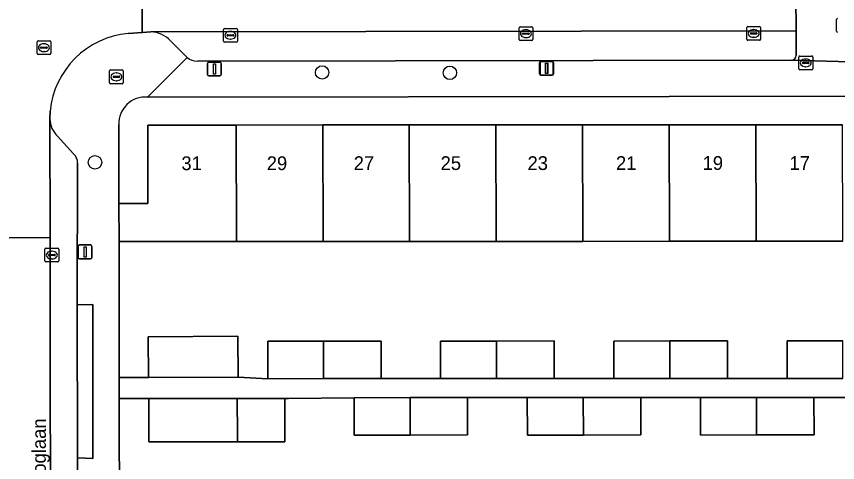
# Model space of a CAD drawing. Extents: x 160732 to 162107, y 387428 to 388479.
# Drawn here: x 161158.5 to 161218.2, y 388207.3 to 388239.7 of the extents above; entities that cross this region are included whole.
import ezdxf

# ---------------------------------------------------------------- set-up
doc = ezdxf.new("R2010")
doc.units = 0
for name, color, linetype in [('IMGEO_Boom', 7, 'Continuous'), ('IMGEO_Brandkraan', 7, 'Continuous'), ('IMGEO_Erf', 7, 'Continuous'), ('IMGEO_Kolk', 7, 'Continuous'), ('IMGEO_Lichtmast', 7, 'Continuous'), ('IMGEO_Openbare_ruimte_label', 7, 'Continuous'), ('IMGEO_Pand', 7, 'Continuous'), ('IMGEO_Pand_nummerreeks', 7, 'Continuous'), ('IMGEO_Parkeervlak_open', 7, 'Continuous'), ('IMGEO_Rijbaan_lokaal_open', 7, 'Continuous'), ('IMGEO_Rioolput', 7, 'Continuous'), ('IMGEO_Voetpad_open', 7, 'Continuous')]:
    doc.layers.add(name, color=color, linetype=linetype)

msp = doc.modelspace()

# ---------------------------------------------------------------- linework, layer by layer
at = {"layer": 'IMGEO_Boom'}
for centre in [(161180.723, 388235.635), (161190.018, 388235.607), (161164.198, 388229.102)]:
    msp.add_circle(centre, 0.489, dxfattribs=at)
at = {"layer": 'IMGEO_Brandkraan'}
for p, q in [((161165.257, 388234.891), (161165.257, 388235.743)), ((161165.332, 388235.817), (161166.184, 388235.817)), ((161165.516, 388235.311), (161165.516, 388235.323)), ((161165.954, 388235.274), (161165.556, 388235.274)), ((161165.559, 388235.36), (161165.957, 388235.36)), ((161165.745, 388235.597), (161165.77, 388235.597)), ((161166, 388235.323), (161166, 388235.311)), ((161166.258, 388235.743), (161166.258, 388234.891)), ((161166.184, 388234.817), (161165.332, 388234.817)), ((161165.768, 388235.037), (161165.743, 388235.037))]:
    msp.add_line(p, q, dxfattribs=at)
for points in [[(161165.257, 388234.891), (161165.257, 388235.743)], [(161165.332, 388235.817), (161166.184, 388235.817)], [(161166.258, 388235.743), (161166.258, 388234.891)], [(161166.184, 388234.817), (161165.332, 388234.817)]]:
    msp.add_lwpolyline(points, dxfattribs=at)
for centre, radius, start, end in [((161165.334, 388235.741), 0.0765, 91.55205, 178.44795), ((161165.334, 388235.741), 0.0765, 91.55205, 178.44795), ((161165.556, 388235.32), 0.0403, 85.87752, 175.75265), ((161165.553, 388235.31), 0.0366, 178.93798, 274.71019), ((161165.957, 388235.317), 0.043, 264.86636, 352.45326), ((161165.961, 388235.322), 0.0386, 1.73085, 96.63898), ((161166.182, 388235.741), 0.0765, 1.55205, 88.44795), ((161166.182, 388235.741), 0.0765, 1.55205, 88.44795), ((161165.334, 388234.893), 0.0765, 181.55205, 268.44795), ((161165.334, 388234.893), 0.0765, 181.55205, 268.44795), ((161166.182, 388234.893), 0.0765, 271.55205, 358.44795), ((161166.182, 388234.893), 0.0765, 271.55205, 358.44795)]:
    msp.add_arc(centre, radius, start, end, dxfattribs=at)
for centre, major_axis, ratio, start_param, end_param in [((161165.744, 388235.317), (-0.387, 0.002), 0.722429, 4.712389, 7.853982), ((161165.769, 388235.317), (-0.39, 0.002), 0.717154, 1.570796, 4.712389)]:
    msp.add_ellipse(centre, major_axis=major_axis, ratio=ratio, start_param=start_param, end_param=end_param, dxfattribs=at)
at = {"layer": 'IMGEO_Erf'}
for points in [[(161243.914, 388233.947), (161168.029, 388233.843)], [(161165.931, 388231.843), (161165.942, 388226.121), (161168.038, 388226.122), (161168.035, 388231.813), (161174.481, 388231.816), (161180.777, 388231.819), (161187.063, 388231.821), (161193.359, 388231.824), (161199.665, 388231.827), (161205.971, 388231.829), (161212.277, 388231.832), (161218.583, 388231.835)], [(161218.598, 388223.366), (161212.293, 388223.363), (161205.992, 388223.36), (161199.689, 388223.357), (161193.382, 388223.354), (161187.087, 388223.352), (161180.802, 388223.349), (161174.504, 388223.346), (161168.039, 388223.343), (161165.947, 388223.342), (161165.966, 388213.451), (161168.083, 388213.455), (161168.066, 388216.424), (161174.595, 388216.462), (161174.612, 388213.493), (161176.766, 388213.376), (161176.762, 388216.1), (161180.823, 388216.107), (161185.014, 388216.114), (161185.019, 388213.39), (161189.346, 388213.381), (161189.342, 388216.105), (161193.402, 388216.112), (161197.594, 388216.119), (161197.599, 388213.395), (161201.956, 388213.387), (161201.952, 388216.111), (161206.01, 388216.118), (161210.204, 388216.125), (161210.209, 388213.401), (161214.562, 388213.393), (161214.558, 388216.117), (161218.611, 388216.124)], [(161220.854, 388212.01), (161216.505, 388212.019), (161216.51, 388209.295), (161212.32, 388209.288), (161208.257, 388209.281), (161208.253, 388212.005), (161203.901, 388212.013), (161203.906, 388209.289), (161199.729, 388209.282), (161195.653, 388209.275), (161195.649, 388211.999), (161191.299, 388212.008), (161191.304, 388209.284), (161187.127, 388209.277), (161183.051, 388209.27), (161183.047, 388211.994), (161178.286, 388211.936), (161178.005, 388211.936), (161178.005, 388208.784), (161174.57, 388208.784), (161168.108, 388208.784), (161168.108, 388211.935), (161165.969, 388211.931), (161166.003, 388193.643)]]:
    msp.add_lwpolyline(points, dxfattribs=at)
msp.add_arc((161167.86, 388231.919), 1.931, 84.99118, 182.26899, dxfattribs=at)
at = {"layer": 'IMGEO_Kolk'}
for p, q in [((161195.05, 388238.029), (161195.05, 388238.881)), ((161195.125, 388238.955), (161195.977, 388238.955)), ((161196.051, 388238.881), (161196.051, 388238.029)), ((161211.619, 388238.046), (161211.619, 388238.898)), ((161211.694, 388238.972), (161212.546, 388238.972)), ((161212.62, 388238.898), (161212.62, 388238.046)), ((161173.554, 388237.913), (161173.554, 388238.765)), ((161173.629, 388238.839), (161174.481, 388238.839)), ((161173.813, 388238.333), (161173.813, 388238.345)), ((161174.251, 388238.296), (161173.853, 388238.296)), ((161173.856, 388238.382), (161174.254, 388238.382)), ((161174.042, 388238.619), (161174.067, 388238.619)), ((161174.297, 388238.345), (161174.297, 388238.333)), ((161174.555, 388238.765), (161174.555, 388237.913)), ((161195.309, 388238.449), (161195.309, 388238.461)), ((161195.747, 388238.412), (161195.349, 388238.412)), ((161195.352, 388238.498), (161195.75, 388238.498)), ((161195.538, 388238.735), (161195.563, 388238.735)), ((161195.793, 388238.461), (161195.793, 388238.449)), ((161211.878, 388238.466), (161211.878, 388238.478)), ((161212.316, 388238.429), (161211.918, 388238.429)), ((161211.921, 388238.515), (161212.319, 388238.515)), ((161212.107, 388238.752), (161212.132, 388238.752)), ((161212.362, 388238.478), (161212.362, 388238.466)), ((161174.481, 388237.839), (161173.629, 388237.839)), ((161174.065, 388238.059), (161174.04, 388238.059)), ((161195.977, 388237.955), (161195.125, 388237.955)), ((161195.561, 388238.175), (161195.536, 388238.175)), ((161212.546, 388237.972), (161211.694, 388237.972)), ((161212.13, 388238.192), (161212.105, 388238.192)), ((161160.558, 388221.937), (161160.558, 388222.789)), ((161160.633, 388222.863), (161161.485, 388222.863)), ((161161.559, 388222.789), (161161.559, 388221.937)), ((161160.817, 388222.357), (161160.817, 388222.369)), ((161161.255, 388222.32), (161160.857, 388222.32)), ((161160.86, 388222.406), (161161.258, 388222.406)), ((161161.046, 388222.643), (161161.071, 388222.643)), ((161161.301, 388222.369), (161161.301, 388222.357)), ((161161.485, 388221.863), (161160.633, 388221.863)), ((161161.069, 388222.083), (161161.044, 388222.083))]:
    msp.add_line(p, q, dxfattribs=at)
for points in [[(161195.05, 388238.029), (161195.05, 388238.881)], [(161195.125, 388238.955), (161195.977, 388238.955)], [(161196.051, 388238.881), (161196.051, 388238.029)], [(161211.619, 388238.046), (161211.619, 388238.898)], [(161211.694, 388238.972), (161212.546, 388238.972)], [(161212.62, 388238.898), (161212.62, 388238.046)], [(161173.554, 388237.913), (161173.554, 388238.765)], [(161173.629, 388238.839), (161174.481, 388238.839)], [(161174.555, 388238.765), (161174.555, 388237.913)], [(161174.481, 388237.839), (161173.629, 388237.839)], [(161195.977, 388237.955), (161195.125, 388237.955)], [(161212.546, 388237.972), (161211.694, 388237.972)], [(161160.558, 388221.937), (161160.558, 388222.789)], [(161160.633, 388222.863), (161161.485, 388222.863)], [(161161.559, 388222.789), (161161.559, 388221.937)], [(161161.485, 388221.863), (161160.633, 388221.863)]]:
    msp.add_lwpolyline(points, dxfattribs=at)
for centre, radius, start, end in [((161195.127, 388238.879), 0.0765, 91.55205, 178.44795), ((161195.127, 388238.879), 0.0765, 91.55205, 178.44795), ((161195.975, 388238.879), 0.0765, 1.55205, 88.44795), ((161195.975, 388238.879), 0.0765, 1.55205, 88.44795), ((161211.696, 388238.896), 0.0765, 91.55205, 178.44795), ((161211.696, 388238.896), 0.0765, 91.55205, 178.44795), ((161212.544, 388238.896), 0.0765, 1.55205, 88.44795), ((161212.544, 388238.896), 0.0765, 1.55205, 88.44795), ((161173.631, 388238.763), 0.0765, 91.55205, 178.44795), ((161173.631, 388238.763), 0.0765, 91.55205, 178.44795), ((161173.853, 388238.342), 0.0403, 85.87752, 175.75265), ((161173.85, 388238.332), 0.0366, 178.93798, 274.71019), ((161174.254, 388238.339), 0.043, 264.86636, 352.45326), ((161174.258, 388238.344), 0.0386, 1.73085, 96.63898), ((161174.479, 388238.763), 0.0765, 1.55205, 88.44795), ((161174.479, 388238.763), 0.0765, 1.55205, 88.44795), ((161195.349, 388238.458), 0.0403, 85.87752, 175.75265), ((161195.346, 388238.448), 0.0366, 178.93798, 274.71019), ((161195.75, 388238.455), 0.043, 264.86636, 352.45326), ((161195.754, 388238.46), 0.0386, 1.73085, 96.63898), ((161211.918, 388238.475), 0.0403, 85.87752, 175.75265), ((161211.915, 388238.465), 0.0366, 178.93798, 274.71019), ((161212.319, 388238.472), 0.043, 264.86636, 352.45326), ((161212.323, 388238.477), 0.0386, 1.73085, 96.63898), ((161173.631, 388237.915), 0.0765, 181.55205, 268.44795), ((161173.631, 388237.915), 0.0765, 181.55205, 268.44795), ((161174.479, 388237.915), 0.0765, 271.55205, 358.44795), ((161174.479, 388237.915), 0.0765, 271.55205, 358.44795), ((161195.127, 388238.031), 0.0765, 181.55205, 268.44795), ((161195.127, 388238.031), 0.0765, 181.55205, 268.44795), ((161195.975, 388238.031), 0.0765, 271.55205, 358.44795), ((161195.975, 388238.031), 0.0765, 271.55205, 358.44795), ((161211.696, 388238.048), 0.0765, 181.55205, 268.44795), ((161211.696, 388238.048), 0.0765, 181.55205, 268.44795), ((161212.544, 388238.048), 0.0765, 271.55205, 358.44795), ((161212.544, 388238.048), 0.0765, 271.55205, 358.44795), ((161160.635, 388222.787), 0.0765, 91.55205, 178.44795), ((161160.635, 388222.787), 0.0765, 91.55205, 178.44795), ((161161.483, 388222.787), 0.0765, 1.55205, 88.44795), ((161161.483, 388222.787), 0.0765, 1.55205, 88.44795), ((161160.857, 388222.366), 0.0403, 85.87752, 175.75265), ((161160.854, 388222.356), 0.0366, 178.93798, 274.71019), ((161161.258, 388222.363), 0.043, 264.86636, 352.45326), ((161161.262, 388222.368), 0.0386, 1.73085, 96.63898), ((161160.635, 388221.939), 0.0765, 181.55205, 268.44795), ((161160.635, 388221.939), 0.0765, 181.55205, 268.44795), ((161161.483, 388221.939), 0.0765, 271.55205, 358.44795), ((161161.483, 388221.939), 0.0765, 271.55205, 358.44795)]:
    msp.add_arc(centre, radius, start, end, dxfattribs=at)
for centre, major_axis, ratio, start_param, end_param in [((161174.041, 388238.339), (-0.387, 0.002), 0.722429, 4.712389, 7.853982), ((161174.066, 388238.339), (-0.39, 0.002), 0.717154, 1.570796, 4.712389), ((161195.537, 388238.455), (-0.387, 0.002), 0.722429, 4.712389, 7.853982), ((161195.562, 388238.455), (-0.39, 0.002), 0.717154, 1.570796, 4.712389), ((161212.106, 388238.472), (-0.387, 0.002), 0.722429, 4.712389, 7.853982), ((161212.131, 388238.472), (-0.39, 0.002), 0.717154, 1.570796, 4.712389), ((161161.045, 388222.363), (-0.387, 0.002), 0.722429, 4.712389, 7.853982), ((161161.07, 388222.363), (-0.39, 0.002), 0.717154, 1.570796, 4.712389)]:
    msp.add_ellipse(centre, major_axis=major_axis, ratio=ratio, start_param=start_param, end_param=end_param, dxfattribs=at)
at = {"layer": 'IMGEO_Lichtmast'}
for p, q in [((161172.389, 388235.492), (161172.389, 388236.292)), ((161172.389, 388236.292), (161172.389, 388235.492)), ((161172.489, 388236.392), (161173.279, 388236.392)), ((161173.279, 388236.392), (161172.489, 388236.392)), ((161173.379, 388236.292), (161173.379, 388235.492)), ((161173.379, 388235.492), (161173.379, 388236.292)), ((161196.542, 388235.546), (161196.542, 388236.346)), ((161196.542, 388236.346), (161196.542, 388235.546)), ((161196.578, 388235.531), (161196.578, 388236.331)), ((161196.578, 388236.331), (161196.578, 388235.531)), ((161196.642, 388236.446), (161197.432, 388236.446)), ((161197.432, 388236.446), (161196.642, 388236.446)), ((161196.678, 388236.431), (161197.468, 388236.431)), ((161197.468, 388236.431), (161196.678, 388236.431)), ((161197.532, 388236.346), (161197.532, 388235.546)), ((161197.532, 388235.546), (161197.532, 388236.346)), ((161197.568, 388236.331), (161197.568, 388235.531)), ((161197.568, 388235.531), (161197.568, 388236.331)), ((161173.279, 388235.392), (161172.489, 388235.392)), ((161172.489, 388235.392), (161173.279, 388235.392)), ((161197.432, 388235.446), (161196.642, 388235.446)), ((161196.642, 388235.446), (161197.432, 388235.446)), ((161197.468, 388235.431), (161196.678, 388235.431)), ((161196.678, 388235.431), (161197.468, 388235.431)), ((161162.98, 388222.194), (161162.98, 388222.994)), ((161162.98, 388222.994), (161162.98, 388222.194)), ((161163.08, 388223.094), (161163.87, 388223.094)), ((161163.87, 388223.094), (161163.08, 388223.094)), ((161163.97, 388222.994), (161163.97, 388222.194)), ((161163.97, 388222.194), (161163.97, 388222.994)), ((161163.87, 388222.094), (161163.08, 388222.094)), ((161163.08, 388222.094), (161163.87, 388222.094))]:
    msp.add_line(p, q, dxfattribs=at)
for points in [[(161172.809, 388236.267), (161172.959, 388236.267), (161172.959, 388235.517), (161172.809, 388235.517), (161172.809, 388236.267)], [(161196.962, 388236.321), (161197.112, 388236.321), (161197.112, 388235.571), (161196.962, 388235.571), (161196.962, 388236.321)], [(161196.998, 388236.306), (161197.148, 388236.306), (161197.148, 388235.556), (161196.998, 388235.556), (161196.998, 388236.306)], [(161163.4, 388222.969), (161163.55, 388222.969), (161163.55, 388222.219), (161163.4, 388222.219), (161163.4, 388222.969)]]:
    msp.add_lwpolyline(points, dxfattribs=at)
for centre, start, end in [((161172.489, 388236.292), 90, 180), ((161172.489, 388236.292), 90, 180), ((161173.279, 388236.292), 0, 90), ((161173.279, 388236.292), 360, 90), ((161196.642, 388236.346), 90, 180), ((161196.642, 388236.346), 90, 180), ((161196.678, 388236.331), 90, 180), ((161196.678, 388236.331), 90, 180), ((161197.432, 388236.346), 0, 90), ((161197.432, 388236.346), 360, 90), ((161197.468, 388236.331), 0, 90), ((161197.468, 388236.331), 360, 90), ((161172.489, 388235.492), 180, 270), ((161172.489, 388235.492), 180, 270), ((161173.279, 388235.492), 270, 0), ((161173.279, 388235.492), 270, 0), ((161196.642, 388235.546), 180, 270), ((161196.642, 388235.546), 180, 270), ((161196.678, 388235.531), 180, 270), ((161196.678, 388235.531), 180, 270), ((161197.432, 388235.546), 270, 0), ((161197.432, 388235.546), 270, 0), ((161197.468, 388235.531), 270, 0), ((161197.468, 388235.531), 270, 0), ((161163.08, 388222.994), 90, 180), ((161163.08, 388222.994), 90, 180), ((161163.87, 388222.994), 0, 90), ((161163.87, 388222.994), 360, 90), ((161163.08, 388222.194), 180, 270), ((161163.08, 388222.194), 180, 270), ((161163.87, 388222.194), 270, 0), ((161163.87, 388222.194), 270, 0)]:
    msp.add_arc(centre, 0.1, start, end, dxfattribs=at)
at = {"layer": 'IMGEO_Pand'}
for points in [[(161174.481, 388231.816), (161168.035, 388231.813), (161168.038, 388226.122), (161165.942, 388226.121), (161165.947, 388223.342), (161168.039, 388223.343), (161174.504, 388223.346)], [(161174.504, 388223.346), (161180.802, 388223.349), (161180.777, 388231.819), (161174.481, 388231.816)], [(161187.063, 388231.821), (161180.777, 388231.819), (161180.802, 388223.349), (161187.087, 388223.352)], [(161193.359, 388231.824), (161187.063, 388231.821), (161187.087, 388223.352), (161193.382, 388223.354)], [(161199.665, 388231.827), (161193.359, 388231.824), (161193.382, 388223.354), (161199.689, 388223.357)], [(161199.689, 388223.357), (161205.992, 388223.36), (161205.971, 388231.829), (161199.665, 388231.827)], [(161212.277, 388231.832), (161205.971, 388231.829), (161205.992, 388223.36), (161212.293, 388223.363)], [(161218.583, 388231.835), (161212.277, 388231.832), (161212.293, 388223.363), (161218.598, 388223.366)], [(161174.612, 388213.493), (161174.595, 388216.462), (161168.066, 388216.424), (161168.083, 388213.455)], [(161176.762, 388216.1), (161176.766, 388213.376), (161180.831, 388213.383), (161180.823, 388216.107)], [(161185.019, 388213.39), (161185.014, 388216.114), (161180.823, 388216.107), (161180.831, 388213.383)], [(161189.342, 388216.105), (161189.346, 388213.381), (161193.409, 388213.388), (161193.402, 388216.112)], [(161197.599, 388213.395), (161197.594, 388216.119), (161193.402, 388216.112), (161193.409, 388213.388)], [(161201.952, 388216.111), (161201.956, 388213.387), (161206.017, 388213.394), (161206.01, 388216.118)], [(161210.209, 388213.401), (161210.204, 388216.125), (161206.01, 388216.118), (161206.017, 388213.394)], [(161214.558, 388216.117), (161214.562, 388213.393), (161218.616, 388213.4), (161218.611, 388216.124)], [(161183.047, 388211.994), (161183.051, 388209.27), (161187.127, 388209.277), (161187.119, 388212.001)], [(161191.304, 388209.284), (161191.299, 388212.008), (161187.119, 388212.001), (161187.127, 388209.277)], [(161195.649, 388211.999), (161195.653, 388209.275), (161199.729, 388209.282), (161199.721, 388212.006)], [(161203.906, 388209.289), (161203.901, 388212.013), (161199.721, 388212.006), (161199.729, 388209.282)], [(161208.253, 388212.005), (161208.257, 388209.281), (161212.32, 388209.288), (161212.314, 388212.012)], [(161216.51, 388209.295), (161216.505, 388212.019), (161212.314, 388212.012), (161212.32, 388209.288)], [(161174.536, 388211.936), (161168.108, 388211.935), (161168.108, 388208.784), (161174.57, 388208.784), (161174.57, 388209.299)], [(161178.005, 388211.936), (161174.536, 388211.936), (161174.57, 388209.299), (161174.57, 388208.784), (161178.005, 388208.784)]]:
    msp.add_lwpolyline(points, close=True, dxfattribs=at)
at = {"layer": 'IMGEO_Parkeervlak_open'}
for points in [[(161215.218, 388238.652), (161168.262, 388238.58)], [(161215.222, 388236.87), (161215.218, 388238.652)], [(161169.704, 388237.924), (161170.91, 388236.732)], [(161171.645, 388236.464), (161214.856, 388236.533)], [(161160.916, 388232.24), (161160.943, 388223.645), (161160.967, 388195.059)], [(161162.641, 388229.728), (161161.472, 388231.005)], [(161163.006, 388197.572), (161162.924, 388207.611), (161162.914, 388218.739), (161162.925, 388229.034)]]:
    msp.add_lwpolyline(points, dxfattribs=at)
for centre, radius, start, end in [((161168.217, 388236.568), 2.012, 42.35699, 88.71919), ((161171.583, 388237.435), 0.973, 226.25878, 273.67489), ((161214.86, 388236.896), 0.363, 269.34738, 355.92819), ((161162.671, 388232.287), 1.756, 181.55003, 226.92475), ((161162.08, 388229.093), 0.847, 355.9931, 48.51781)]:
    msp.add_arc(centre, radius, start, end, dxfattribs=at)
at = {"layer": 'IMGEO_Rijbaan_lokaal_open'}
msp.add_lwpolyline([(161167.636, 388243.518), (161167.643, 388238.55), (161168.262, 388238.58), (161215.218, 388238.652), (161215.171, 388243.69), (161169.177, 388243.522)], close=True, dxfattribs=at)
for points in [[(161166.605, 388238.478), (161167.643, 388238.55), (161167.636, 388243.518), (161166.56, 388243.577)], [(161155.942, 388223.612), (161160.943, 388223.645), (161160.916, 388232.24), (161160.932, 388232.831)], [(161160.946, 388193.594), (161160.967, 388195.059), (161160.943, 388223.645), (161155.942, 388223.612), (161156.12, 388166.254), (161156.114, 388161.291), (161156.023, 388141.534), (161161.118, 388141.556), (161160.945, 388175.907)]]:
    msp.add_lwpolyline(points, dxfattribs=at)
msp.add_arc((161167.203, 388232.204), 6.302, 95.44279, 174.29402, dxfattribs=at)
at = {"layer": 'IMGEO_Rioolput'}
for p, q in [((161218.148, 388238.636), (161218.148, 388239.488)), ((161159.983, 388237.012), (161159.983, 388237.864)), ((161160.058, 388237.938), (161160.91, 388237.938)), ((161160.471, 388237.718), (161160.496, 388237.718)), ((161160.984, 388237.864), (161160.984, 388237.012)), ((161160.242, 388237.432), (161160.242, 388237.444)), ((161160.68, 388237.395), (161160.282, 388237.395)), ((161160.285, 388237.481), (161160.683, 388237.481)), ((161160.494, 388237.158), (161160.469, 388237.158)), ((161160.726, 388237.444), (161160.726, 388237.432)), ((161160.91, 388236.938), (161160.058, 388236.938)), ((161215.41, 388235.904), (161215.41, 388236.756)), ((161215.485, 388236.83), (161216.337, 388236.83)), ((161215.898, 388236.61), (161215.923, 388236.61)), ((161216.411, 388236.756), (161216.411, 388235.904)), ((161215.669, 388236.324), (161215.669, 388236.336)), ((161216.107, 388236.287), (161215.709, 388236.287)), ((161215.712, 388236.373), (161216.11, 388236.373)), ((161215.921, 388236.05), (161215.896, 388236.05)), ((161216.153, 388236.336), (161216.153, 388236.324)), ((161216.337, 388235.83), (161215.485, 388235.83))]:
    msp.add_line(p, q, dxfattribs=at)
for points in [[(161218.148, 388238.636), (161218.148, 388239.488)], [(161159.983, 388237.012), (161159.983, 388237.864)], [(161160.058, 388237.938), (161160.91, 388237.938)], [(161160.984, 388237.864), (161160.984, 388237.012)], [(161160.91, 388236.938), (161160.058, 388236.938)], [(161215.41, 388235.904), (161215.41, 388236.756)], [(161215.485, 388236.83), (161216.337, 388236.83)], [(161216.411, 388236.756), (161216.411, 388235.904)], [(161216.337, 388235.83), (161215.485, 388235.83)]]:
    msp.add_lwpolyline(points, dxfattribs=at)
for centre, radius, start, end in [((161218.225, 388239.486), 0.0765, 91.55205, 178.44795), ((161218.225, 388239.486), 0.0765, 91.55205, 178.44795), ((161218.225, 388238.638), 0.0765, 181.55205, 268.44795), ((161218.225, 388238.638), 0.0765, 181.55205, 268.44795), ((161160.06, 388237.862), 0.0765, 91.55205, 178.44795), ((161160.06, 388237.862), 0.0765, 91.55205, 178.44795), ((161160.908, 388237.862), 0.0765, 1.55205, 88.44795), ((161160.908, 388237.862), 0.0765, 1.55205, 88.44795), ((161160.282, 388237.441), 0.0403, 85.87752, 175.75265), ((161160.279, 388237.431), 0.0366, 178.93798, 274.71019), ((161160.683, 388237.438), 0.043, 264.86636, 352.45326), ((161160.687, 388237.443), 0.0386, 1.73085, 96.63898), ((161160.06, 388237.014), 0.0765, 181.55205, 268.44795), ((161160.06, 388237.014), 0.0765, 181.55205, 268.44795), ((161160.908, 388237.014), 0.0765, 271.55205, 358.44795), ((161160.908, 388237.014), 0.0765, 271.55205, 358.44795), ((161215.487, 388236.754), 0.0765, 91.55205, 178.44795), ((161215.487, 388236.754), 0.0765, 91.55205, 178.44795), ((161216.335, 388236.754), 0.0765, 1.55205, 88.44795), ((161216.335, 388236.754), 0.0765, 1.55205, 88.44795), ((161215.487, 388235.906), 0.0765, 181.55205, 268.44795), ((161215.487, 388235.906), 0.0765, 181.55205, 268.44795), ((161215.709, 388236.333), 0.0403, 85.87752, 175.75265), ((161215.706, 388236.323), 0.0366, 178.93798, 274.71019), ((161216.11, 388236.33), 0.043, 264.86636, 352.45326), ((161216.114, 388236.335), 0.0386, 1.73085, 96.63898), ((161216.335, 388235.906), 0.0765, 271.55205, 358.44795), ((161216.335, 388235.906), 0.0765, 271.55205, 358.44795)]:
    msp.add_arc(centre, radius, start, end, dxfattribs=at)
for centre, major_axis, ratio, start_param, end_param in [((161160.47, 388237.438), (-0.387, 0.002), 0.722429, 4.712389, 7.853982), ((161160.495, 388237.438), (-0.39, 0.002), 0.717154, 1.570796, 4.712389), ((161215.897, 388236.33), (-0.387, 0.002), 0.722429, 4.712389, 7.853982), ((161215.922, 388236.33), (-0.39, 0.002), 0.717154, 1.570796, 4.712389)]:
    msp.add_ellipse(centre, major_axis=major_axis, ratio=ratio, start_param=start_param, end_param=end_param, dxfattribs=at)
at = {"layer": 'IMGEO_Voetpad_open'}
for points in [[(161170.91, 388236.732), (161168.029, 388233.843), (161243.914, 388233.947), (161248.844, 388233.81), (161248.664, 388256.463)], [(161215.903, 388251.707), (161215.117, 388247.997), (161215.171, 388243.69), (161215.218, 388238.652), (161215.222, 388236.87)], [(161168.262, 388238.58), (161167.643, 388238.55), (161166.605, 388238.478)], [(161168.029, 388233.843), (161170.91, 388236.732), (161169.704, 388237.924)], [(161243.568, 388236.428), (161237.343, 388236.406), (161236.636, 388236.404), (161221.86, 388236.351), (161221.695, 388236.335), (161214.856, 388236.533), (161171.645, 388236.464)], [(161214.856, 388236.533), (161221.695, 388236.335), (161221.86, 388236.351)], [(161160.932, 388232.831), (161160.916, 388232.24)], [(161165.969, 388211.931), (161165.966, 388213.451), (161165.947, 388223.342), (161165.942, 388226.121), (161165.931, 388231.843)], [(161161.472, 388231.005), (161162.641, 388229.728)], [(161162.925, 388229.034), (161162.914, 388218.739), (161164.039, 388218.765), (161164.045, 388207.586), (161162.924, 388207.611), (161163.006, 388197.572)], [(161218.616, 388213.4), (161214.562, 388213.393), (161210.209, 388213.401), (161206.017, 388213.394), (161201.956, 388213.387), (161197.599, 388213.395), (161193.409, 388213.388), (161189.346, 388213.381), (161185.019, 388213.39), (161180.831, 388213.383), (161176.766, 388213.376), (161174.612, 388213.493), (161168.083, 388213.455), (161165.966, 388213.451), (161165.969, 388211.931), (161168.108, 388211.935), (161174.536, 388211.936), (161178.005, 388211.936), (161178.286, 388211.936), (161183.047, 388211.994), (161187.119, 388212.001), (161191.299, 388212.008), (161195.649, 388211.999), (161199.721, 388212.006), (161203.901, 388212.013), (161208.253, 388212.005), (161212.314, 388212.012), (161216.505, 388212.019), (161220.854, 388212.01)], [(161162.359, 388189.836), (161166.003, 388193.643), (161165.969, 388211.931)]]:
    msp.add_lwpolyline(points, dxfattribs=at)
msp.add_lwpolyline([(161162.924, 388207.611), (161164.045, 388207.586), (161164.039, 388218.765), (161162.914, 388218.739)], close=True, dxfattribs=at)
for centre, radius, start, end in [((161167.203, 388232.204), 6.302, 95.44279, 174.29402), ((161168.217, 388236.568), 2.012, 42.35699, 88.71919), ((161171.583, 388237.435), 0.973, 226.25878, 273.67489), ((161214.86, 388236.896), 0.363, 269.34738, 355.92819), ((161167.86, 388231.919), 1.931, 84.99118, 182.26899), ((161162.671, 388232.287), 1.756, 181.55003, 226.92475), ((161162.08, 388229.093), 0.847, 355.9931, 48.51781)]:
    msp.add_arc(centre, radius, start, end, dxfattribs=at)

# ---------------------------------------------------------------- texts
at = {"layer": 'IMGEO_Openbare_ruimte_label'}
msp.add_text('Baarle Hertoglaan', height=1, rotation=89.88541, dxfattribs=at).set_placement((161160.608, 388199.707))
at = {"layer": 'IMGEO_Pand_nummerreeks'}
for s, rotation, p in [('31', 0.02292, (161170.485, 388228.534)), ('29', 0.02492, (161176.695, 388228.537)), ('27', 0.02492, (161183.019, 388228.54)), ('25', 0.02492, (161189.342, 388228.543)), ('23', 0.02492, (161195.665, 388228.545)), ('21', 0.02492, (161202.102, 388228.548)), ('19', 0.02492, (161208.403, 388228.551)), ('17', 0.02492, (161214.726, 388228.554))]:
    msp.add_text(s, height=1, rotation=rotation, dxfattribs=at).set_placement(p)

doc.saveas('drawing.dxf')
